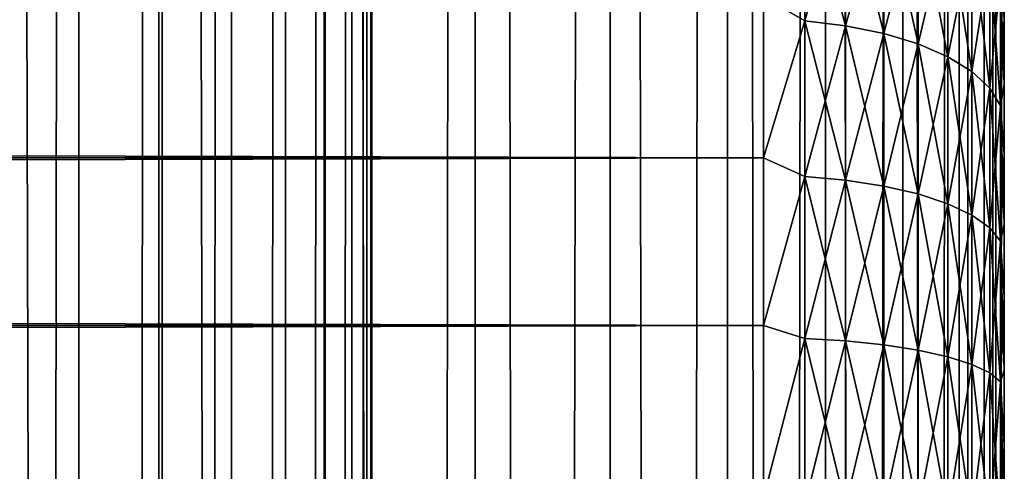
# Model space of a CAD drawing. Extents: x -265 to 265, y 0 to 607.
# Tile 263 of 296: x 256.83 to 265, y 441.67 to 445.42. Entities that reach past the tile are written whole.
import ezdxf

# ---------------------------------------------------------------- set-up
doc = ezdxf.new("R2010")
doc.units = 0
doc.header["$LTSCALE"] = 26.699852
for name, color, linetype in [('11', 7, 'CONTINUOUS'), ('15', 7, 'CONTINUOUS'), ('79', 7, 'CONTINUOUS'), ('80', 7, 'CONTINUOUS'), ('9', 7, 'CONTINUOUS')]:
    doc.layers.add(name, color=color, linetype=linetype)

msp = doc.modelspace()

# ---------------------------------------------------------------- linework, layer by layer
at = {"layer": '11', "color": 7, "linetype": 'CONTINUOUS'}
for points in [[(-263, 445.61, 38.6704), (-263, 444.2753, 39.2462), (263, 445.61, 38.6704), (-263, 445.61, 38.6704)], [(263, 445.61, 38.6704), (-263, 444.2753, 39.2462), (263, 444.2753, 39.2462), (263, 445.61, 38.6704)], [(-263, 444.2753, 15.7538), (-263, 445.61, 16.3296), (263, 444.2753, 15.7538), (-263, 444.2753, 15.7538)], [(263, 444.2753, 15.7538), (-263, 445.61, 16.3296), (263, 445.61, 16.3296), (263, 444.2753, 15.7538)], [(-263, 444.2753, 39.2462), (-263, 442.8827, 39.6631), (263, 444.2753, 39.2462), (-263, 444.2753, 39.2462)], [(263, 444.2753, 39.2462), (-263, 442.8827, 39.6631), (263, 442.8827, 39.6631), (263, 444.2753, 39.2462)], [(-263, 442.8827, 15.3369), (-263, 444.2753, 15.7538), (263, 442.8827, 15.3369), (-263, 442.8827, 15.3369)], [(263, 442.8827, 15.3369), (-263, 444.2753, 15.7538), (263, 444.2753, 15.7538), (263, 442.8827, 15.3369)], [(-263, 442.8827, 39.6631), (-263, 441.4512, 39.9155), (263, 442.8827, 39.6631), (-263, 442.8827, 39.6631)], [(263, 442.8827, 39.6631), (-263, 441.4512, 39.9155), (263, 441.4512, 39.9155), (263, 442.8827, 39.6631)], [(-263, 441.4512, 15.0845), (-263, 442.8827, 15.3369), (263, 441.4512, 15.0845), (-263, 441.4512, 15.0845)], [(263, 441.4512, 15.0845), (-263, 442.8827, 15.3369), (263, 442.8827, 15.3369), (263, 441.4512, 15.0845)]]:
    msp.add_3dface(points, dxfattribs=at)
at = {"layer": '15', "color": 7, "linetype": 'CONTINUOUS'}
for points in [[(263, 445.61, 16.3296), (263.3449, 446.6345, 16.9413), (263.3449, 445.4105, 16.2649), (263, 445.61, 16.3296)], [(263, 445.61, 38.6704), (263.3449, 445.4105, 38.7351), (263.3449, 446.6345, 38.0587), (263, 445.61, 38.6704)], [(263.3449, 445.4105, 38.7351), (263.6821, 446.5866, 37.9825), (263.3449, 446.6345, 38.0587), (263.3449, 445.4105, 38.7351)], [(263.6821, 446.5866, 17.0175), (263.6821, 445.3715, 16.3459), (263.3449, 446.6345, 16.9413), (263.6821, 446.5866, 17.0175)], [(263.3449, 446.6345, 16.9413), (263.6821, 445.3715, 16.3459), (263.3449, 445.4105, 16.2649), (263.3449, 446.6345, 16.9413)], [(263.6821, 445.3715, 38.6541), (263.6821, 446.5866, 37.9825), (263.3449, 445.4105, 38.7351), (263.6821, 445.3715, 38.6541)], [(263.6821, 445.3715, 38.6541), (263.9985, 446.5083, 37.8579), (263.6821, 446.5866, 37.9825), (263.6821, 445.3715, 38.6541)], [(263.9985, 446.5083, 17.1421), (263.9985, 445.3077, 16.4785), (263.6821, 446.5866, 17.0175), (263.9985, 446.5083, 17.1421)], [(263.6821, 446.5866, 17.0175), (263.9985, 445.3077, 16.4785), (263.6821, 445.3715, 16.3459), (263.6821, 446.5866, 17.0175)], [(263.9985, 445.3077, 38.5215), (263.9985, 446.5083, 37.8579), (263.6821, 445.3715, 38.6541), (263.9985, 445.3077, 38.5215)], [(263.9985, 445.3077, 38.5215), (264.2845, 446.4019, 37.6886), (263.9985, 446.5083, 37.8579), (263.9985, 445.3077, 38.5215)], [(264.2845, 446.4019, 17.3114), (264.2845, 445.2209, 16.6587), (263.9985, 446.5083, 17.1421), (264.2845, 446.4019, 17.3114)], [(263.9985, 446.5083, 17.1421), (264.2845, 445.2209, 16.6587), (263.9985, 445.3077, 16.4785), (263.9985, 446.5083, 17.1421)], [(264.2845, 445.2209, 38.3413), (264.2845, 446.4019, 37.6886), (263.9985, 445.3077, 38.5215), (264.2845, 445.2209, 38.3413)], [(264.2845, 445.2209, 38.3413), (264.5314, 446.2707, 37.4798), (264.2845, 446.4019, 37.6886), (264.2845, 445.2209, 38.3413)], [(264.5314, 446.2707, 17.5202), (264.5314, 445.1139, 16.8808), (264.2845, 446.4019, 17.3114), (264.5314, 446.2707, 17.5202)], [(264.2845, 446.4019, 17.3114), (264.5314, 445.1139, 16.8808), (264.2845, 445.2209, 16.6587), (264.2845, 446.4019, 17.3114)], [(264.5314, 445.1139, 38.1192), (264.5314, 446.2707, 37.4798), (264.2845, 445.2209, 38.3413), (264.5314, 445.1139, 38.1192)], [(264.5314, 445.1139, 38.1192), (264.7317, 446.1187, 37.2378), (264.5314, 446.2707, 37.4798), (264.5314, 445.1139, 38.1192)], [(264.7317, 446.1187, 17.7622), (264.7317, 444.9899, 17.1383), (264.5314, 446.2707, 17.5202), (264.7317, 446.1187, 17.7622)], [(264.5314, 446.2707, 17.5202), (264.7317, 444.9899, 17.1383), (264.5314, 445.1139, 16.8808), (264.5314, 446.2707, 17.5202)], [(264.7317, 444.9899, 37.8617), (264.7317, 446.1187, 37.2378), (264.5314, 445.1139, 38.1192), (264.7317, 444.9899, 37.8617)], [(264.7317, 444.9899, 37.8617), (264.8793, 445.9504, 36.9701), (264.7317, 446.1187, 37.2378), (264.7317, 444.9899, 37.8617)], [(264.8793, 445.9504, 18.0299), (264.8793, 444.8527, 17.4232), (264.7317, 446.1187, 17.7622), (264.8793, 445.9504, 18.0299)], [(264.7317, 446.1187, 17.7622), (264.8793, 444.8527, 17.4232), (264.7317, 444.9899, 17.1383), (264.7317, 446.1187, 17.7622)], [(264.8793, 444.8527, 37.5768), (264.8793, 445.9504, 36.9701), (264.7317, 444.9899, 37.8617), (264.8793, 444.8527, 37.5768)], [(264.8793, 444.8527, 37.5768), (264.9696, 445.7711, 36.6847), (264.8793, 445.9504, 36.9701), (264.8793, 444.8527, 37.5768)], [(264.9696, 445.7711, 18.3153), (264.9696, 444.7065, 17.7269), (264.8793, 445.9504, 18.0299), (264.9696, 445.7711, 18.3153)], [(264.8793, 445.9504, 18.0299), (264.9696, 444.7065, 17.7269), (264.8793, 444.8527, 17.4232), (264.8793, 445.9504, 18.0299)], [(264.9696, 444.7065, 37.2731), (264.9696, 445.7711, 36.6847), (264.8793, 444.8527, 37.5768), (264.9696, 444.7065, 37.2731)], [(264.9696, 444.7065, 37.2731), (265, 445.432, 36.4857), (264.9696, 445.7711, 36.6847), (264.9696, 444.7065, 37.2731)], [(265, 445.432, 18.5143), (265, 444.8796, 18.2027), (264.9696, 445.7711, 18.3153), (265, 445.432, 18.5143)], [(264.9696, 445.7711, 18.3153), (265, 444.8796, 18.2027), (264.9696, 444.7065, 17.7269), (264.9696, 445.7711, 18.3153)], [(263, 444.2753, 15.7538), (263, 445.61, 16.3296), (263.3449, 445.4105, 16.2649), (263, 444.2753, 15.7538)], [(263, 445.61, 38.6704), (263, 444.2753, 39.2462), (263.3449, 445.4105, 38.7351), (263, 445.61, 38.6704)], [(263, 444.2753, 15.7538), (263.3449, 445.4105, 16.2649), (263.3449, 444.1186, 15.7297), (263, 444.2753, 15.7538)], [(263, 444.2753, 39.2462), (263.3449, 444.1186, 39.2703), (263.3449, 445.4105, 38.7351), (263, 444.2753, 39.2462)], [(263.3449, 444.1186, 39.2703), (263.6821, 445.3715, 38.6541), (263.3449, 445.4105, 38.7351), (263.3449, 444.1186, 39.2703)], [(263.6821, 445.3715, 16.3459), (263.6821, 444.0889, 15.8146), (263.3449, 445.4105, 16.2649), (263.6821, 445.3715, 16.3459)], [(263.3449, 445.4105, 16.2649), (263.6821, 444.0889, 15.8146), (263.3449, 444.1186, 15.7297), (263.3449, 445.4105, 16.2649)], [(265, 444.8796, 36.7973), (265, 445.432, 36.4857), (264.9696, 444.7065, 37.2731), (265, 444.8796, 36.7973)], [(263.6821, 444.0889, 39.1854), (263.6821, 445.3715, 38.6541), (263.3449, 444.1186, 39.2703), (263.6821, 444.0889, 39.1854)], [(263.6821, 444.0889, 39.1854), (263.9985, 445.3077, 38.5215), (263.6821, 445.3715, 38.6541), (263.6821, 444.0889, 39.1854)], [(263.9985, 445.3077, 16.4785), (263.9985, 444.0403, 15.9535), (263.6821, 445.3715, 16.3459), (263.9985, 445.3077, 16.4785)], [(263.6821, 445.3715, 16.3459), (263.9985, 444.0403, 15.9535), (263.6821, 444.0889, 15.8146), (263.6821, 445.3715, 16.3459)], [(263.9985, 444.0403, 39.0465), (263.9985, 445.3077, 38.5215), (263.6821, 444.0889, 39.1854), (263.9985, 444.0403, 39.0465)], [(263.9985, 444.0403, 39.0465), (264.2845, 445.2209, 38.3413), (263.9985, 445.3077, 38.5215), (263.9985, 444.0403, 39.0465)], [(264.2845, 445.2209, 16.6587), (264.2845, 443.9742, 16.1423), (263.9985, 445.3077, 16.4785), (264.2845, 445.2209, 16.6587)], [(263.9985, 445.3077, 16.4785), (264.2845, 443.9742, 16.1423), (263.9985, 444.0403, 15.9535), (263.9985, 445.3077, 16.4785)], [(264.2845, 443.9742, 38.8577), (264.2845, 445.2209, 38.3413), (263.9985, 444.0403, 39.0465), (264.2845, 443.9742, 38.8577)], [(264.2845, 443.9742, 38.8577), (264.5314, 445.1139, 38.1192), (264.2845, 445.2209, 38.3413), (264.2845, 443.9742, 38.8577)], [(264.5314, 445.1139, 16.8808), (264.5314, 443.8928, 16.375), (264.2845, 445.2209, 16.6587), (264.5314, 445.1139, 16.8808)], [(264.2845, 445.2209, 16.6587), (264.5314, 443.8928, 16.375), (264.2845, 443.9742, 16.1423), (264.2845, 445.2209, 16.6587)], [(264.5314, 443.8928, 38.625), (264.5314, 445.1139, 38.1192), (264.2845, 443.9742, 38.8577), (264.5314, 443.8928, 38.625)], [(264.5314, 443.8928, 38.625), (264.7317, 444.9899, 37.8617), (264.5314, 445.1139, 38.1192), (264.5314, 443.8928, 38.625)], [(264.7317, 444.9899, 17.1383), (264.7317, 443.7984, 16.6448), (264.5314, 445.1139, 16.8808), (264.7317, 444.9899, 17.1383)], [(264.5314, 445.1139, 16.8808), (264.7317, 443.7984, 16.6448), (264.5314, 443.8928, 16.375), (264.5314, 445.1139, 16.8808)], [(264.7317, 443.7984, 38.3552), (264.7317, 444.9899, 37.8617), (264.5314, 443.8928, 38.625), (264.7317, 443.7984, 38.3552)], [(264.7317, 443.7984, 38.3552), (264.8793, 444.8527, 37.5768), (264.7317, 444.9899, 37.8617), (264.7317, 443.7984, 38.3552)], [(264.8793, 444.8527, 17.4232), (264.8793, 443.694, 16.9433), (264.7317, 444.9899, 17.1383), (264.8793, 444.8527, 17.4232)], [(264.7317, 444.9899, 17.1383), (264.8793, 443.694, 16.9433), (264.7317, 443.7984, 16.6448), (264.7317, 444.9899, 17.1383)], [(264.8793, 443.694, 38.0567), (264.8793, 444.8527, 37.5768), (264.7317, 443.7984, 38.3552), (264.8793, 443.694, 38.0567)], [(264.8793, 443.694, 38.0567), (264.9696, 444.7065, 37.2731), (264.8793, 444.8527, 37.5768), (264.8793, 443.694, 38.0567)], [(264.9696, 444.7065, 17.7269), (264.9696, 443.5826, 17.2614), (264.8793, 444.8527, 17.4232), (264.9696, 444.7065, 17.7269)], [(264.8793, 444.8527, 17.4232), (264.9696, 443.5826, 17.2614), (264.8793, 443.694, 16.9433), (264.8793, 444.8527, 17.4232)], [(265, 444.3093, 37.075), (265, 444.8796, 36.7973), (264.9696, 444.7065, 37.2731), (265, 444.3093, 37.075)], [(265, 444.8796, 18.2027), (265, 444.3093, 17.925), (264.9696, 444.7065, 17.7269), (265, 444.8796, 18.2027)], [(264.9696, 443.5826, 37.7386), (264.9696, 444.7065, 37.2731), (264.8793, 443.694, 38.0567), (264.9696, 443.5826, 37.7386)], [(264.9696, 443.5826, 37.7386), (265, 444.3093, 37.075), (264.9696, 444.7065, 37.2731), (264.9696, 443.5826, 37.7386)], [(265, 444.3093, 17.925), (265, 443.7233, 17.6823), (264.9696, 444.7065, 17.7269), (265, 444.3093, 17.925)], [(264.9696, 444.7065, 17.7269), (265, 443.7233, 17.6823), (264.9696, 443.5826, 17.2614), (264.9696, 444.7065, 17.7269)], [(263, 442.8827, 15.3369), (263, 444.2753, 15.7538), (263.3449, 444.1186, 15.7297), (263, 442.8827, 15.3369)], [(263, 444.2753, 39.2462), (263, 442.8827, 39.6631), (263.3449, 444.1186, 39.2703), (263, 444.2753, 39.2462)], [(265, 443.7233, 37.3177), (265, 444.3093, 37.075), (264.9696, 443.5826, 37.7386), (265, 443.7233, 37.3177)], [(263, 442.8827, 15.3369), (263.3449, 444.1186, 15.7297), (263.3449, 442.7748, 15.3426), (263, 442.8827, 15.3369)], [(263, 442.8827, 39.6631), (263.3449, 442.7748, 39.6574), (263.3449, 444.1186, 39.2703), (263, 442.8827, 39.6631)], [(263.3449, 442.7748, 39.6574), (263.6821, 444.0889, 39.1854), (263.3449, 444.1186, 39.2703), (263.3449, 442.7748, 39.6574)], [(263.6821, 444.0889, 15.8146), (263.6821, 442.7548, 15.4303), (263.3449, 444.1186, 15.7297), (263.6821, 444.0889, 15.8146)], [(263.3449, 444.1186, 15.7297), (263.6821, 442.7548, 15.4303), (263.3449, 442.7748, 15.3426), (263.3449, 444.1186, 15.7297)], [(263.6821, 442.7548, 39.5697), (263.6821, 444.0889, 39.1854), (263.3449, 442.7748, 39.6574), (263.6821, 442.7548, 39.5697)], [(263.6821, 442.7548, 39.5697), (263.9985, 444.0403, 39.0465), (263.6821, 444.0889, 39.1854), (263.6821, 442.7548, 39.5697)], [(263.9985, 444.0403, 15.9535), (263.9985, 442.7221, 15.5738), (263.6821, 444.0889, 15.8146), (263.9985, 444.0403, 15.9535)], [(263.6821, 444.0889, 15.8146), (263.9985, 442.7221, 15.5738), (263.6821, 442.7548, 15.4303), (263.6821, 444.0889, 15.8146)], [(263.9985, 442.7221, 39.4262), (263.9985, 444.0403, 39.0465), (263.6821, 442.7548, 39.5697), (263.9985, 442.7221, 39.4262)], [(263.9985, 442.7221, 39.4262), (264.2845, 443.9742, 38.8577), (263.9985, 444.0403, 39.0465), (263.9985, 442.7221, 39.4262)], [(264.2845, 443.9742, 16.1423), (264.2845, 442.6776, 15.7687), (263.9985, 444.0403, 15.9535), (264.2845, 443.9742, 16.1423)], [(263.9985, 444.0403, 15.9535), (264.2845, 442.6776, 15.7687), (263.9985, 442.7221, 15.5738), (263.9985, 444.0403, 15.9535)], [(264.2845, 442.6776, 39.2313), (264.2845, 443.9742, 38.8577), (263.9985, 442.7221, 39.4262), (264.2845, 442.6776, 39.2313)], [(264.2845, 442.6776, 39.2313), (264.5314, 443.8928, 38.625), (264.2845, 443.9742, 38.8577), (264.2845, 442.6776, 39.2313)], [(264.5314, 443.8928, 16.375), (264.5314, 442.6227, 16.0091), (264.2845, 443.9742, 16.1423), (264.5314, 443.8928, 16.375)], [(264.2845, 443.9742, 16.1423), (264.5314, 442.6227, 16.0091), (264.2845, 442.6776, 15.7687), (264.2845, 443.9742, 16.1423)], [(264.5314, 442.6227, 38.9909), (264.5314, 443.8928, 38.625), (264.2845, 442.6776, 39.2313), (264.5314, 442.6227, 38.9909)], [(264.5314, 442.6227, 38.9909), (264.7317, 443.7984, 38.3552), (264.5314, 443.8928, 38.625), (264.5314, 442.6227, 38.9909)], [(264.7317, 443.7984, 16.6448), (264.7317, 442.5591, 16.2877), (264.5314, 443.8928, 16.375), (264.7317, 443.7984, 16.6448)], [(264.5314, 443.8928, 16.375), (264.7317, 442.5591, 16.2877), (264.5314, 442.6227, 16.0091), (264.5314, 443.8928, 16.375)], [(264.7317, 442.5591, 38.7123), (264.7317, 443.7984, 38.3552), (264.5314, 442.6227, 38.9909), (264.7317, 442.5591, 38.7123)], [(264.7317, 442.5591, 38.7123), (264.8793, 443.694, 38.0567), (264.7317, 443.7984, 38.3552), (264.7317, 442.5591, 38.7123)], [(264.8793, 443.694, 16.9433), (264.8793, 442.4888, 16.596), (264.7317, 443.7984, 16.6448), (264.8793, 443.694, 16.9433)], [(264.7317, 443.7984, 16.6448), (264.8793, 442.4888, 16.596), (264.7317, 442.5591, 16.2877), (264.7317, 443.7984, 16.6448)], [(264.8793, 442.4888, 38.404), (264.8793, 443.694, 38.0567), (264.7317, 442.5591, 38.7123), (264.8793, 442.4888, 38.404)], [(264.8793, 442.4888, 38.404), (264.9696, 443.5826, 37.7386), (264.8793, 443.694, 38.0567), (264.8793, 442.4888, 38.404)], [(264.9696, 443.5826, 17.2614), (264.9696, 442.4138, 16.9247), (264.8793, 443.694, 16.9433), (264.9696, 443.5826, 17.2614)], [(264.8793, 443.694, 16.9433), (264.9696, 442.4138, 16.9247), (264.8793, 442.4888, 16.596), (264.8793, 443.694, 16.9433)], [(265, 443.1237, 37.5246), (265, 443.7233, 37.3177), (264.9696, 443.5826, 37.7386), (265, 443.1237, 37.5246)], [(265, 443.7233, 17.6823), (265, 443.1237, 17.4754), (264.9696, 443.5826, 17.2614), (265, 443.7233, 17.6823)], [(264.9696, 442.4138, 38.0753), (264.9696, 443.5826, 37.7386), (264.8793, 442.4888, 38.404), (264.9696, 442.4138, 38.0753)], [(264.9696, 442.4138, 38.0753), (265, 443.1237, 37.5246), (264.9696, 443.5826, 37.7386), (264.9696, 442.4138, 38.0753)], [(265, 443.1237, 17.4754), (265, 442.5128, 17.3051), (264.9696, 443.5826, 17.2614), (265, 443.1237, 17.4754)], [(264.9696, 443.5826, 17.2614), (265, 442.5128, 17.3051), (264.9696, 442.4138, 16.9247), (264.9696, 443.5826, 17.2614)], [(265, 442.5128, 37.6949), (265, 443.1237, 37.5246), (264.9696, 442.4138, 38.0753), (265, 442.5128, 37.6949)], [(263, 441.4512, 15.0845), (263, 442.8827, 15.3369), (263.3449, 442.7748, 15.3426), (263, 441.4512, 15.0845)], [(263, 442.8827, 39.6631), (263, 441.4512, 39.9155), (263.3449, 442.7748, 39.6574), (263, 442.8827, 39.6631)], [(263, 441.4512, 15.0845), (263.3449, 442.7748, 15.3426), (263.3449, 441.3962, 15.1084), (263, 441.4512, 15.0845)], [(263, 441.4512, 39.9155), (263.3449, 441.3962, 39.8916), (263.3449, 442.7748, 39.6574), (263, 441.4512, 39.9155)], [(263.3449, 441.3962, 39.8916), (263.6821, 442.7548, 39.5697), (263.3449, 442.7748, 39.6574), (263.3449, 441.3962, 39.8916)], [(263.6821, 442.7548, 15.4303), (263.6821, 441.3861, 15.1977), (263.3449, 442.7748, 15.3426), (263.6821, 442.7548, 15.4303)], [(263.3449, 442.7748, 15.3426), (263.6821, 441.3861, 15.1977), (263.3449, 441.3962, 15.1084), (263.3449, 442.7748, 15.3426)], [(263.6821, 441.3861, 39.8023), (263.6821, 442.7548, 39.5697), (263.3449, 441.3962, 39.8916), (263.6821, 441.3861, 39.8023)], [(263.6821, 441.3861, 39.8023), (263.9985, 442.7221, 39.4262), (263.6821, 442.7548, 39.5697), (263.6821, 441.3861, 39.8023)], [(263.9985, 442.7221, 15.5738), (263.9985, 441.3697, 15.344), (263.6821, 442.7548, 15.4303), (263.9985, 442.7221, 15.5738)], [(263.6821, 442.7548, 15.4303), (263.9985, 441.3697, 15.344), (263.6821, 441.3861, 15.1977), (263.6821, 442.7548, 15.4303)], [(263.9985, 441.3697, 39.656), (263.9985, 442.7221, 39.4262), (263.6821, 441.3861, 39.8023), (263.9985, 441.3697, 39.656)], [(263.9985, 441.3697, 39.656), (264.2845, 442.6776, 39.2313), (263.9985, 442.7221, 39.4262), (263.9985, 441.3697, 39.656)], [(264.2845, 442.6776, 15.7687), (264.2845, 441.3473, 15.5427), (263.9985, 442.7221, 15.5738), (264.2845, 442.6776, 15.7687)], [(263.9985, 442.7221, 15.5738), (264.2845, 441.3473, 15.5427), (263.9985, 441.3697, 15.344), (263.9985, 442.7221, 15.5738)], [(264.2845, 441.3473, 39.4573), (264.2845, 442.6776, 39.2313), (263.9985, 441.3697, 39.656), (264.2845, 441.3473, 39.4573)], [(264.2845, 441.3473, 39.4573), (264.5314, 442.6227, 38.9909), (264.2845, 442.6776, 39.2313), (264.2845, 441.3473, 39.4573)], [(264.5314, 442.6227, 16.0091), (264.5314, 441.3197, 15.7877), (264.2845, 442.6776, 15.7687), (264.5314, 442.6227, 16.0091)], [(264.2845, 442.6776, 15.7687), (264.5314, 441.3197, 15.7877), (264.2845, 441.3473, 15.5427), (264.2845, 442.6776, 15.7687)], [(264.5314, 441.3197, 39.2123), (264.5314, 442.6227, 38.9909), (264.2845, 441.3473, 39.4573), (264.5314, 441.3197, 39.2123)], [(264.5314, 441.3197, 39.2123), (264.7317, 442.5591, 38.7123), (264.5314, 442.6227, 38.9909), (264.5314, 441.3197, 39.2123)], [(264.7317, 442.5591, 16.2877), (264.7317, 441.2877, 16.0717), (264.5314, 442.6227, 16.0091), (264.7317, 442.5591, 16.2877)], [(264.5314, 442.6227, 16.0091), (264.7317, 441.2877, 16.0717), (264.5314, 441.3197, 15.7877), (264.5314, 442.6227, 16.0091)], [(264.7317, 441.2877, 38.9283), (264.7317, 442.5591, 38.7123), (264.5314, 441.3197, 39.2123), (264.7317, 441.2877, 38.9283)], [(264.7317, 441.2877, 38.9283), (264.8793, 442.4888, 38.404), (264.7317, 442.5591, 38.7123), (264.7317, 441.2877, 38.9283)], [(264.8793, 442.4888, 16.596), (264.8793, 441.2523, 16.386), (264.7317, 442.5591, 16.2877), (264.8793, 442.4888, 16.596)], [(264.7317, 442.5591, 16.2877), (264.8793, 441.2523, 16.386), (264.7317, 441.2877, 16.0717), (264.7317, 442.5591, 16.2877)], [(264.8793, 441.2523, 38.614), (264.8793, 442.4888, 38.404), (264.7317, 441.2877, 38.9283), (264.8793, 441.2523, 38.614)], [(264.8793, 441.2523, 38.614), (264.9696, 442.4138, 38.0753), (264.8793, 442.4888, 38.404), (264.8793, 441.2523, 38.614)], [(264.9696, 442.4138, 16.9247), (264.9696, 441.2145, 16.7209), (264.8793, 442.4888, 16.596), (264.9696, 442.4138, 16.9247)], [(264.8793, 442.4888, 16.596), (264.9696, 441.2145, 16.7209), (264.8793, 441.2523, 16.386), (264.8793, 442.4888, 16.596)], [(265, 441.8926, 37.828), (265, 442.5128, 37.6949), (264.9696, 442.4138, 38.0753), (265, 441.8926, 37.828)], [(265, 442.5128, 17.3051), (265, 441.8926, 17.172), (264.9696, 442.4138, 16.9247), (265, 442.5128, 17.3051)], [(264.9696, 441.2145, 38.2791), (264.9696, 442.4138, 38.0753), (264.8793, 441.2523, 38.614), (264.9696, 441.2145, 38.2791)], [(264.9696, 441.2145, 38.2791), (265, 441.8926, 37.828), (264.9696, 442.4138, 38.0753), (264.9696, 441.2145, 38.2791)], [(265, 441.8926, 17.172), (265, 441.2656, 17.0765), (264.9696, 442.4138, 16.9247), (265, 441.8926, 17.172)], [(264.9696, 442.4138, 16.9247), (265, 441.2656, 17.0765), (264.9696, 441.2145, 16.7209), (264.9696, 442.4138, 16.9247)], [(265, 441.2656, 37.9235), (265, 441.8926, 37.828), (264.9696, 441.2145, 38.2791), (265, 441.2656, 37.9235)]]:
    msp.add_3dface(points, dxfattribs=at)
at = {"layer": '79', "color": 7, "linetype": 'CONTINUOUS'}
for points in [[(256.5083, 1, 13.5145), (257.9805, 1, 12.7009), (256.5083, 599, 13.5145), (256.5083, 1, 13.5145)], [(256.5083, 599, 13.5145), (257.9805, 1, 12.7009), (257.9805, 599, 12.7009), (256.5083, 599, 13.5145)], [(257.9805, 1, 12.7009), (259.3523, 1, 11.7275), (257.9805, 599, 12.7009), (257.9805, 1, 12.7009)], [(257.9805, 599, 12.7009), (259.3523, 1, 11.7275), (259.3523, 599, 11.7275), (257.9805, 599, 12.7009)], [(259.3523, 1, 11.7275), (260.6066, 1, 10.6066), (259.3523, 599, 11.7275), (259.3523, 1, 11.7275)], [(259.3523, 599, 11.7275), (260.6066, 1, 10.6066), (260.6066, 599, 10.6066), (259.3523, 599, 11.7275)], [(260.6066, 1, 10.6066), (261.7275, 1, 9.3523), (260.6066, 599, 10.6066), (260.6066, 1, 10.6066)], [(260.6066, 599, 10.6066), (261.7275, 1, 9.3523), (261.7275, 599, 9.3523), (260.6066, 599, 10.6066)], [(261.7275, 1, 9.3523), (262.7009, 1, 7.9805), (261.7275, 599, 9.3523), (261.7275, 1, 9.3523)], [(261.7275, 599, 9.3523), (262.7009, 1, 7.9805), (262.7009, 599, 7.9805), (261.7275, 599, 9.3523)], [(262.7009, 1, 7.9805), (263.5145, 1, 6.5083), (262.7009, 599, 7.9805), (262.7009, 1, 7.9805)], [(262.7009, 599, 7.9805), (263.5145, 1, 6.5083), (263.5145, 599, 6.5083), (262.7009, 599, 7.9805)], [(263.5145, 1, 6.5083), (264.1582, 1, 4.9542), (263.5145, 599, 6.5083), (263.5145, 1, 6.5083)], [(263.5145, 599, 6.5083), (264.1582, 1, 4.9542), (264.1582, 599, 4.9542), (263.5145, 599, 6.5083)], [(264.1582, 1, 4.9542), (264.6239, 1, 3.3378), (264.1582, 599, 4.9542), (264.1582, 1, 4.9542)], [(264.1582, 599, 4.9542), (264.6239, 1, 3.3378), (264.6239, 599, 3.3378), (264.1582, 599, 4.9542)], [(264.6239, 1, 3.3378), (264.9057, 1, 1.6795), (264.6239, 599, 3.3378), (264.6239, 1, 3.3378)], [(264.6239, 599, 3.3378), (264.9057, 1, 1.6795), (264.9057, 599, 1.6795), (264.6239, 599, 3.3378)], [(264.9057, 1, 1.6795), (265, 1), (264.9057, 599, 1.6795), (264.9057, 1, 1.6795)], [(264.9057, 599, 1.6795), (265, 1), (265, 599), (264.9057, 599, 1.6795)]]:
    msp.add_3dface(points, dxfattribs=at)
at = {"layer": '80', "color": 7, "linetype": 'CONTINUOUS'}
for points in [[(260.6066, 599, -10.6066), (260.6066, 1, -10.6066), (259.75, 20, -11.399), (260.6066, 599, -10.6066)], [(259.75, 580, -11.399), (260.6066, 599, -10.6066), (259.75, 20, -11.399), (259.75, 580, -11.399)], [(261.7275, 1, -9.3523), (260.6066, 1, -10.6066), (261.7275, 599, -9.3523), (261.7275, 1, -9.3523)], [(261.7275, 599, -9.3523), (260.6066, 1, -10.6066), (260.6066, 599, -10.6066), (261.7275, 599, -9.3523)], [(262.7009, 1, -7.9805), (261.7275, 1, -9.3523), (262.7009, 599, -7.9805), (262.7009, 1, -7.9805)], [(262.7009, 599, -7.9805), (261.7275, 1, -9.3523), (261.7275, 599, -9.3523), (262.7009, 599, -7.9805)], [(263.5145, 1, -6.5083), (262.7009, 1, -7.9805), (263.5145, 599, -6.5083), (263.5145, 1, -6.5083)], [(263.5145, 599, -6.5083), (262.7009, 1, -7.9805), (262.7009, 599, -7.9805), (263.5145, 599, -6.5083)], [(264.1582, 1, -4.9542), (263.5145, 1, -6.5083), (264.1582, 599, -4.9542), (264.1582, 1, -4.9542)], [(264.1582, 599, -4.9542), (263.5145, 1, -6.5083), (263.5145, 599, -6.5083), (264.1582, 599, -4.9542)], [(264.6239, 1, -3.3378), (264.1582, 1, -4.9542), (264.6239, 599, -3.3378), (264.6239, 1, -3.3378)], [(264.6239, 599, -3.3378), (264.1582, 1, -4.9542), (264.1582, 599, -4.9542), (264.6239, 599, -3.3378)], [(264.9057, 1, -1.6795), (264.6239, 1, -3.3378), (264.9057, 599, -1.6795), (264.9057, 1, -1.6795)], [(264.9057, 599, -1.6795), (264.6239, 1, -3.3378), (264.6239, 599, -3.3378), (264.9057, 599, -1.6795)], [(265, 599), (265, 1), (264.9057, 1, -1.6795), (265, 599)], [(265, 599), (264.9057, 1, -1.6795), (264.9057, 599, -1.6795), (265, 599)], [(259.7088, 579.105, -11.4341), (259.75, 580, -11.399), (259.7088, 20.8951, -11.4341), (259.7088, 579.105, -11.4341)], [(259.7088, 20.8951, -11.4341), (259.75, 580, -11.399), (259.75, 20, -11.399), (259.7088, 20.8951, -11.4341)], [(259.5823, 578.1994, -11.5404), (259.7088, 579.105, -11.4341), (259.5823, 21.8006, -11.5404), (259.5823, 578.1994, -11.5404)], [(259.5823, 21.8006, -11.5404), (259.7088, 579.105, -11.4341), (259.7088, 20.8951, -11.4341), (259.5823, 21.8006, -11.5404)], [(259.3615, 577.2752, -11.7202), (259.5823, 578.1994, -11.5404), (259.3615, 22.7249, -11.7202), (259.3615, 577.2752, -11.7202)], [(259.3615, 22.7249, -11.7202), (259.5823, 578.1994, -11.5404), (259.5823, 21.8006, -11.5404), (259.3615, 22.7249, -11.7202)], [(259.0334, 576.3313, -11.9748), (259.3615, 577.2752, -11.7202), (259.0334, 23.6687, -11.9748), (259.0334, 576.3313, -11.9748)], [(259.0334, 23.6687, -11.9748), (259.3615, 577.2752, -11.7202), (259.3615, 22.7249, -11.7202), (259.0334, 23.6687, -11.9748)], [(258.585, 575.3782, -12.3003), (259.0334, 576.3313, -11.9748), (258.585, 24.6218, -12.3003), (258.585, 575.3782, -12.3003)], [(258.585, 24.6218, -12.3003), (259.0334, 576.3313, -11.9748), (259.0334, 23.6687, -11.9748), (258.585, 24.6218, -12.3003)], [(258.0097, 574.4405, -12.6825), (258.585, 575.3782, -12.3003), (258.0097, 25.5595, -12.6825), (258.0097, 574.4405, -12.6825)], [(258.0097, 25.5595, -12.6825), (258.585, 575.3782, -12.3003), (258.585, 24.6218, -12.3003), (258.0097, 25.5595, -12.6825)], [(257.3158, 573.5548, -13.095), (258.0097, 574.4405, -12.6825), (257.3159, 26.4452, -13.095), (257.3158, 573.5548, -13.095)], [(257.3159, 26.4452, -13.095), (258.0097, 574.4405, -12.6825), (258.0097, 25.5595, -12.6825), (257.3159, 26.4452, -13.095)], [(256.525, 572.7552, -13.5064), (257.3158, 573.5548, -13.095), (256.5251, 27.2447, -13.5064), (256.525, 572.7552, -13.5064)], [(256.5251, 27.2447, -13.5064), (257.3158, 573.5548, -13.095), (257.3159, 26.4452, -13.095), (256.5251, 27.2447, -13.5064)]]:
    msp.add_3dface(points, dxfattribs=at)
at = {"layer": '9', "color": 7, "linetype": 'CONTINUOUS'}
for points in [[(265, 445.432, 36.4857), (265, 444.8796, 36.7973), (265, 445.432, 18.5143), (265, 445.432, 36.4857)], [(265, 445.432, 18.5143), (265, 444.8796, 36.7973), (265, 444.8796, 18.2027), (265, 445.432, 18.5143)], [(265, 444.8796, 36.7973), (265, 444.3093, 37.075), (265, 444.8796, 18.2027), (265, 444.8796, 36.7973)], [(265, 444.8796, 18.2027), (265, 444.3093, 37.075), (265, 444.3093, 17.925), (265, 444.8796, 18.2027)], [(265, 444.3093, 37.075), (265, 443.7233, 37.3177), (265, 444.3093, 17.925), (265, 444.3093, 37.075)], [(265, 444.3093, 17.925), (265, 443.7233, 37.3177), (265, 443.7233, 17.6823), (265, 444.3093, 17.925)], [(265, 443.7233, 37.3177), (265, 443.1237, 37.5246), (265, 443.7233, 17.6823), (265, 443.7233, 37.3177)], [(265, 443.7233, 17.6823), (265, 443.1237, 37.5246), (265, 443.1237, 17.4754), (265, 443.7233, 17.6823)], [(265, 443.1237, 37.5246), (265, 442.5128, 37.6949), (265, 443.1237, 17.4754), (265, 443.1237, 37.5246)], [(265, 443.1237, 17.4754), (265, 442.5128, 37.6949), (265, 442.5128, 17.3051), (265, 443.1237, 17.4754)], [(265, 442.5128, 37.6949), (265, 441.8926, 37.828), (265, 442.5128, 17.3051), (265, 442.5128, 37.6949)], [(265, 442.5128, 17.3051), (265, 441.8926, 37.828), (265, 441.8926, 17.172), (265, 442.5128, 17.3051)], [(265, 441.8926, 37.828), (265, 441.2656, 37.9235), (265, 441.8926, 17.172), (265, 441.8926, 37.828)], [(265, 441.8926, 17.172), (265, 441.2656, 37.9235), (265, 441.2656, 17.0765), (265, 441.8926, 17.172)]]:
    msp.add_3dface(points, dxfattribs=at)

doc.saveas('drawing.dxf')
